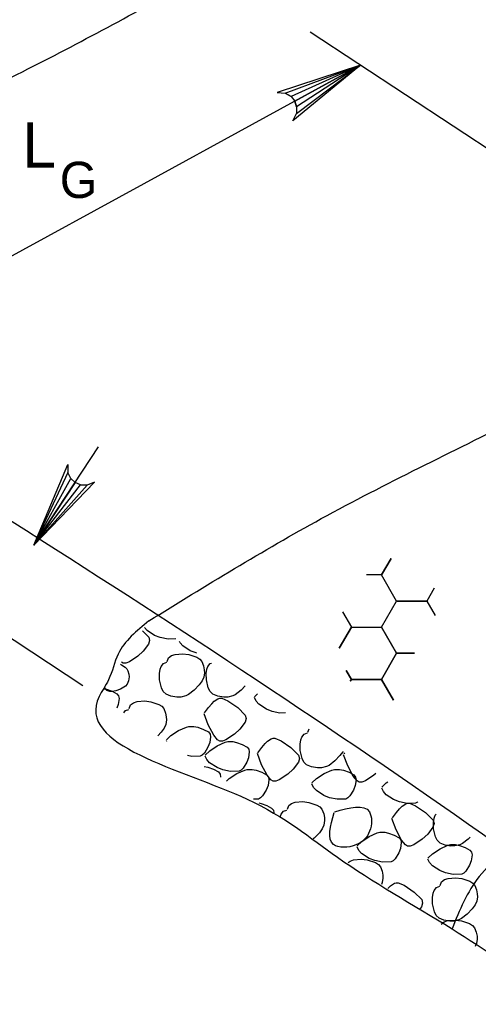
# Model space of a CAD drawing. Extents: x 3 to 3592, y -602 to 1171.
# Drawn here: x 298.8 to 336.8, y 1007.2 to 1088.3 of the extents above; entities that cross this region are included whole.
import ezdxf

# ---------------------------------------------------------------- set-up
doc = ezdxf.new("R2010")
doc.units = 0
doc.layers.add('2', color=7, linetype='Continuous')
doc.layers.add('3', color=7, linetype='Continuous')

msp = doc.modelspace()

# ---------------------------------------------------------------- linework, layer by layer
at = {"layer": '2'}
for p, q in [((355.948, 1065.492), (322.889, 1087.241)), ((327.056, 1084.499), (309.107, 1074.686)), ((309.107, 1074.686), (279.269, 1058.372)), ((299.993, 1044.739), (305.351, 1052.885)), ((304.039, 1033.1), (294.513, 1039.366)), ((309.519, 1038.472), (309.519, 1038.472))]:
    msp.add_line(p, q, dxfattribs=at)
for points in [[(327.056, 1084.499), (321.442, 1079.906), (321.741, 1080.503), (327.056, 1084.499), (321.76, 1081.059), (321.603, 1081.517), (327.056, 1084.499), (321.301, 1081.898), (320.824, 1082.181), (327.056, 1084.499), (320.159, 1082.252), (320.824, 1082.181), (321.301, 1081.898), (321.603, 1081.517), (321.76, 1081.059), (321.741, 1080.503)], [(299.993, 1044.739), (302.795, 1051.431), (302.811, 1050.763), (299.993, 1044.739), (303.055, 1050.263), (303.409, 1049.932), (299.993, 1044.739), (303.854, 1049.738), (304.409, 1049.712), (299.993, 1044.739), (305.029, 1049.961), (304.409, 1049.712), (303.854, 1049.738), (303.409, 1049.932), (303.055, 1050.263), (302.811, 1050.763)], [(329.59, 1043.651), (328.801, 1042.285)], [(328.801, 1042.285), (329.59, 1043.651)], [(328.801, 1042.285), (327.551, 1042.285)], [(330.051, 1040.12), (328.801, 1042.285)], [(333.161, 1041.176), (332.551, 1040.12)], [(328.801, 1037.955), (330.051, 1040.12)], [(330.051, 1040.12), (332.551, 1040.12)], [(332.551, 1040.12), (330.051, 1040.12)], [(332.551, 1040.12), (333.246, 1038.917)], [(325.575, 1039.213), (326.301, 1037.955)], [(309.372, 1037.678), (309.158, 1037.924)], [(326.301, 1037.955), (325.297, 1036.215)], [(325.297, 1036.215), (326.301, 1037.955)], [(326.301, 1037.955), (328.801, 1037.955)], [(328.801, 1037.955), (330.051, 1035.79)], [(330.051, 1035.79), (328.801, 1037.955)], [(308.984, 1037.66), (309.512, 1037.135)], [(309.989, 1037.275), (309.372, 1037.678)], [(309.512, 1037.135), (309.586, 1036.85)], [(310.467, 1037.091), (309.989, 1037.275)], [(311.108, 1036.956), (310.467, 1037.091)], [(311.743, 1036.976), (311.108, 1036.956)], [(309.49, 1036.547), (309.062, 1035.968)], [(309.586, 1036.85), (309.49, 1036.547)], [(312.115, 1036.666), (312.071, 1036.755)], [(312.339, 1036.409), (312.115, 1036.666)], [(312.956, 1036.005), (312.339, 1036.409)], [(308.613, 1035.555), (307.909, 1035.093)], [(309.062, 1035.968), (308.613, 1035.555)], [(311.044, 1035.118), (311.154, 1035.423)], [(311.154, 1035.423), (311.396, 1035.605)], [(311.396, 1035.605), (311.691, 1035.705)], [(311.691, 1035.705), (312.319, 1035.754)], [(312.319, 1035.754), (312.821, 1035.696)], [(312.821, 1035.696), (313.493, 1035.476)], [(313.435, 1035.822), (312.956, 1036.005)], [(313.469, 1035.814), (313.435, 1035.822)], [(313.493, 1035.476), (313.746, 1035.312)], [(313.746, 1035.312), (313.912, 1035.118)], [(330.051, 1035.79), (328.801, 1033.625)], [(328.801, 1033.625), (330.051, 1035.79)], [(330.051, 1035.79), (331.518, 1035.79)], [(331.518, 1035.79), (330.051, 1035.79)], [(307.167, 1034.897), (307.264, 1034.843)], [(307.264, 1034.843), (307.555, 1034.63)], [(307.391, 1034.974), (307.266, 1035.048)], [(307.612, 1034.979), (307.391, 1034.974)], [(307.555, 1034.63), (307.688, 1034.491)], [(307.909, 1035.093), (307.612, 1034.979)], [(307.688, 1034.491), (307.775, 1034.346)], [(310.454, 1034.481), (310.537, 1034.71)], [(310.537, 1034.71), (310.728, 1034.96)], [(310.728, 1034.96), (311.004, 1035.058)], [(313.912, 1035.118), (314.054, 1034.753)], [(314.054, 1034.753), (314.111, 1034.432)], [(314.336, 1034.474), (314.418, 1034.703)], [(314.418, 1034.703), (314.609, 1034.953)], [(314.609, 1034.953), (314.702, 1034.985)], [(307.775, 1034.346), (307.864, 1034.057)], [(307.883, 1033.829), (307.845, 1033.502)], [(307.864, 1034.057), (307.883, 1033.829)], [(310.397, 1034.123), (310.454, 1034.481)], [(310.408, 1033.599), (310.397, 1034.123)], [(314.069, 1033.82), (313.932, 1033.503)], [(314.119, 1034.183), (314.069, 1033.82)], [(314.111, 1034.432), (314.119, 1034.183)], [(314.278, 1034.115), (314.336, 1034.474)], [(314.289, 1033.592), (314.278, 1034.115)], [(325.875, 1034.365), (326.301, 1033.625)], [(326.301, 1033.625), (325.875, 1034.365)], [(305.899, 1032.893), (305.882, 1032.943)], [(305.961, 1032.789), (305.899, 1032.893)], [(307.586, 1033.068), (307.161, 1032.809)], [(307.737, 1033.236), (307.586, 1033.068)], [(307.845, 1033.502), (307.737, 1033.236)], [(310.563, 1032.937), (310.408, 1033.599)], [(310.716, 1032.636), (310.563, 1032.937)], [(313.696, 1033.179), (313.277, 1032.739)], [(313.932, 1033.503), (313.696, 1033.179)], [(314.444, 1032.93), (314.289, 1033.592)], [(314.597, 1032.629), (314.444, 1032.93)], [(317.507, 1033.098), (317.158, 1032.732)], [(326.301, 1033.625), (326.212, 1033.471)], [(326.212, 1033.471), (326.301, 1033.625)], [(326.301, 1033.625), (328.801, 1033.625)], [(328.801, 1033.625), (326.301, 1033.625)], [(328.801, 1033.625), (329.785, 1031.922)], [(329.785, 1031.922), (328.801, 1033.625)], [(305.826, 1032.859), (306.002, 1032.823)], [(306.05, 1032.712), (305.961, 1032.789)], [(306.002, 1032.823), (306.471, 1032.651)], [(306.294, 1032.634), (306.05, 1032.712)], [(306.492, 1032.63), (306.294, 1032.634)], [(306.471, 1032.651), (306.865, 1032.437)], [(306.778, 1032.676), (306.492, 1032.63)], [(307.161, 1032.809), (306.778, 1032.676)], [(306.865, 1032.437), (307.006, 1032.26)], [(307.006, 1032.26), (307.049, 1032.036)], [(310.943, 1032.412), (310.716, 1032.636)], [(311.354, 1032.246), (310.943, 1032.412)], [(311.841, 1032.165), (311.354, 1032.246)], [(312.176, 1032.171), (311.841, 1032.165)], [(312.594, 1032.266), (312.176, 1032.171)], [(312.801, 1032.372), (312.594, 1032.266)], [(313.277, 1032.739), (312.801, 1032.372)], [(314.824, 1032.405), (314.597, 1032.629)], [(315.235, 1032.238), (314.824, 1032.405)], [(315.723, 1032.158), (315.235, 1032.238)], [(315.247, 1032.026), (315.402, 1032.069)], [(315.402, 1032.069), (315.554, 1032.062)], [(315.554, 1032.062), (316.065, 1031.857)], [(316.057, 1032.164), (315.723, 1032.158)], [(316.475, 1032.259), (316.057, 1032.164)], [(316.682, 1032.364), (316.475, 1032.259)], [(317.158, 1032.732), (316.682, 1032.364)], [(318.273, 1032.199), (318.508, 1032.424)], [(318.419, 1031.824), (318.273, 1032.118)], [(306.98, 1031.556), (306.858, 1031.235)], [(307.049, 1032.036), (306.98, 1031.556)], [(307.9, 1031.206), (308.01, 1031.511)], [(308.01, 1031.511), (308.252, 1031.693)], [(308.252, 1031.693), (308.546, 1031.792)], [(308.546, 1031.792), (309.175, 1031.842)], [(309.175, 1031.842), (309.676, 1031.784)], [(309.676, 1031.784), (310.349, 1031.564)], [(310.349, 1031.564), (310.601, 1031.4)], [(310.601, 1031.4), (310.767, 1031.206)], [(314.141, 1030.85), (314.467, 1031.294)], [(314.467, 1031.294), (314.731, 1031.614)], [(314.731, 1031.614), (314.936, 1031.818)], [(314.936, 1031.818), (315.247, 1032.026)], [(316.065, 1031.857), (316.882, 1031.297)], [(316.882, 1031.297), (317.513, 1030.669)], [(318.643, 1031.566), (318.419, 1031.824)], [(319.26, 1031.163), (318.643, 1031.566)], [(307.434, 1030.852), (307.583, 1031.048)], [(307.583, 1031.048), (307.859, 1031.145)], [(310.767, 1031.206), (310.909, 1030.841)], [(310.909, 1030.841), (310.966, 1030.52)], [(310.966, 1030.52), (310.975, 1030.271)], [(314.443, 1029.867), (314.1, 1030.79)], [(317.513, 1030.669), (317.587, 1030.384)], [(319.738, 1030.98), (319.26, 1031.163)], [(320.379, 1030.845), (319.738, 1030.98)], [(320.836, 1030.859), (320.379, 1030.845)], [(310.925, 1029.908), (310.788, 1029.59)], [(310.975, 1030.271), (310.925, 1029.908)], [(311.98, 1029.388), (312.631, 1029.682)], [(312.631, 1029.682), (312.844, 1029.735)], [(312.844, 1029.735), (313.26, 1029.73)], [(313.26, 1029.73), (313.585, 1029.663)], [(313.585, 1029.663), (314.055, 1029.492)], [(314.897, 1028.998), (314.443, 1029.867)], [(317.491, 1030.081), (317.063, 1029.502)], [(317.587, 1030.384), (317.491, 1030.081)], [(310.551, 1029.267), (310.267, 1028.968)], [(310.788, 1029.59), (310.551, 1029.267)], [(310.975, 1028.611), (311.351, 1028.971)], [(311.351, 1028.971), (311.98, 1029.388)], [(314.055, 1029.492), (314.449, 1029.278)], [(314.449, 1029.278), (314.589, 1029.1)], [(314.632, 1028.877), (314.563, 1028.397)], [(314.589, 1029.1), (314.632, 1028.877)], [(315.216, 1028.613), (314.897, 1028.998)], [(316.614, 1029.089), (315.911, 1028.627)], [(317.063, 1029.502), (316.614, 1029.089)], [(322.102, 1028.62), (322.185, 1028.85)], [(322.185, 1028.85), (322.376, 1029.099)], [(322.376, 1029.099), (322.652, 1029.197)], [(322.692, 1029.257), (322.795, 1029.541)], [(310.999, 1028.482), (310.975, 1028.53)], [(314.419, 1028.018), (314.117, 1027.53)], [(314.563, 1028.397), (314.419, 1028.018)], [(314.559, 1027.717), (315.189, 1028.134)], [(315.189, 1028.134), (315.839, 1028.427)], [(315.393, 1028.508), (315.216, 1028.613)], [(315.613, 1028.513), (315.393, 1028.508)], [(315.911, 1028.627), (315.613, 1028.513)], [(315.839, 1028.427), (316.053, 1028.48)], [(316.053, 1028.48), (316.468, 1028.476)], [(316.468, 1028.476), (316.794, 1028.409)], [(316.794, 1028.409), (317.263, 1028.237)], [(317.263, 1028.237), (317.657, 1028.023)], [(317.657, 1028.023), (317.798, 1027.846)], [(318.881, 1027.987), (319.145, 1028.307)], [(319.145, 1028.307), (319.35, 1028.511)], [(319.35, 1028.511), (319.661, 1028.719)], [(319.661, 1028.719), (319.816, 1028.762)], [(319.816, 1028.762), (319.968, 1028.755)], [(319.968, 1028.755), (320.479, 1028.55)], [(320.479, 1028.55), (321.296, 1027.99)], [(322.045, 1028.262), (322.102, 1028.62)], [(322.056, 1027.739), (322.045, 1028.262)], [(313.081, 1027.257), (312.731, 1027.33)], [(313.782, 1027.278), (313.081, 1027.257)], [(313.948, 1027.365), (313.782, 1027.278)], [(314.117, 1027.53), (313.948, 1027.365)], [(314.183, 1027.357), (314.559, 1027.717)], [(314.329, 1026.982), (314.183, 1027.276)], [(317.841, 1027.622), (317.771, 1027.142)], [(317.798, 1027.846), (317.841, 1027.622)], [(318.857, 1026.56), (318.514, 1027.483)], [(318.555, 1027.543), (318.881, 1027.987)], [(321.296, 1027.99), (321.927, 1027.362)], [(321.927, 1027.362), (322.001, 1027.077)], [(322.211, 1027.076), (322.056, 1027.739)], [(325.344, 1027.319), (324.925, 1026.878)], [(325.58, 1027.642), (325.344, 1027.319)], [(325.588, 1027.661), (325.58, 1027.642)], [(326.003, 1026.471), (325.66, 1027.394)], [(325.7, 1027.455), (325.764, 1027.542)], [(314.096, 1026.423), (314.417, 1026.357)], [(314.554, 1026.724), (314.329, 1026.982)], [(315.17, 1026.321), (314.554, 1026.724)], [(317.628, 1026.763), (317.325, 1026.276)], [(317.771, 1027.142), (317.628, 1026.763)], [(319.311, 1025.691), (318.857, 1026.56)], [(321.905, 1026.774), (321.477, 1026.195)], [(322.001, 1027.077), (321.905, 1026.774)], [(322.364, 1026.775), (322.211, 1027.076)], [(322.591, 1026.551), (322.364, 1026.775)], [(323.002, 1026.385), (322.591, 1026.551)], [(323.489, 1026.304), (323.002, 1026.385)], [(324.242, 1026.405), (323.824, 1026.31)], [(324.449, 1026.511), (324.242, 1026.405)], [(324.925, 1026.878), (324.449, 1026.511)], [(326.456, 1025.603), (326.003, 1026.471)], [(314.417, 1026.357), (314.886, 1026.185)], [(314.886, 1026.185), (315.28, 1025.971)], [(315.649, 1026.137), (315.17, 1026.321)], [(315.28, 1025.971), (315.421, 1025.794)], [(315.421, 1025.794), (315.464, 1025.57)], [(315.464, 1025.57), (315.456, 1025.519)], [(316.29, 1026.002), (315.649, 1026.137)], [(316.183, 1025.414), (316.813, 1025.831)], [(316.991, 1026.024), (316.29, 1026.002)], [(316.813, 1025.831), (317.463, 1026.124)], [(317.157, 1026.111), (316.991, 1026.024)], [(317.325, 1026.276), (317.157, 1026.111)], [(317.463, 1026.124), (317.677, 1026.177)], [(317.677, 1026.177), (318.092, 1026.173)], [(318.092, 1026.173), (318.418, 1026.106)], [(318.418, 1026.106), (318.887, 1025.934)], [(318.887, 1025.934), (319.281, 1025.72)], [(319.281, 1025.72), (319.421, 1025.543)], [(319.63, 1025.306), (319.311, 1025.691)], [(321.028, 1025.782), (320.325, 1025.32)], [(321.477, 1026.195), (321.028, 1025.782)], [(323.402, 1025.414), (324.032, 1025.831)], [(323.824, 1026.31), (323.489, 1026.304)], [(324.032, 1025.831), (324.682, 1026.124)], [(324.682, 1026.124), (324.896, 1026.177)], [(324.896, 1026.177), (325.311, 1026.173)], [(325.311, 1026.173), (325.637, 1026.106)], [(325.637, 1026.106), (326.106, 1025.934)], [(326.106, 1025.934), (326.5, 1025.72)], [(326.776, 1025.217), (326.456, 1025.603)], [(326.5, 1025.72), (326.64, 1025.543)], [(328.173, 1025.694), (327.47, 1025.231)], [(328.317, 1025.825), (328.173, 1025.694)], [(315.95, 1025.19), (316.183, 1025.414)], [(319.395, 1024.839), (319.252, 1024.46)], [(319.464, 1025.319), (319.395, 1024.839)], [(319.421, 1025.543), (319.464, 1025.319)], [(319.807, 1025.201), (319.63, 1025.306)], [(320.027, 1025.206), (319.807, 1025.201)], [(320.325, 1025.32), (320.027, 1025.206)], [(323.026, 1025.054), (323.402, 1025.414)], [(323.172, 1024.679), (323.026, 1024.973)], [(326.614, 1024.839), (326.471, 1024.46)], [(326.683, 1025.319), (326.614, 1024.839)], [(326.64, 1025.543), (326.683, 1025.319)], [(326.952, 1025.112), (326.776, 1025.217)], [(327.172, 1025.118), (326.952, 1025.112)], [(327.47, 1025.231), (327.172, 1025.118)], [(328.813, 1024.714), (329.189, 1025.074)], [(329.189, 1025.074), (329.312, 1025.155)], [(318.949, 1023.973), (318.78, 1023.808)], [(319.252, 1024.46), (318.949, 1023.973)], [(323.397, 1024.421), (323.172, 1024.679)], [(324.013, 1024.018), (323.397, 1024.421)], [(324.492, 1023.834), (324.013, 1024.018)], [(326.168, 1023.973), (325.999, 1023.808)], [(326.471, 1024.46), (326.168, 1023.973)], [(328.959, 1024.339), (328.813, 1024.634)], [(329.184, 1024.082), (328.959, 1024.339)], [(329.8, 1023.678), (329.184, 1024.082)], [(318.614, 1023.721), (318.18, 1023.707)], [(318.78, 1023.808), (318.614, 1023.721)], [(318.64, 1023.402), (318.831, 1023.363)], [(318.831, 1023.363), (319.3, 1023.191)], [(319.3, 1023.191), (319.694, 1022.977)], [(320.994, 1022.868), (321.104, 1023.173)], [(321.104, 1023.173), (321.347, 1023.355)], [(321.347, 1023.355), (321.641, 1023.454)], [(321.641, 1023.454), (322.269, 1023.504)], [(322.269, 1023.504), (322.771, 1023.446)], [(322.771, 1023.446), (323.444, 1023.226)], [(323.444, 1023.226), (323.696, 1023.062)], [(325.132, 1023.699), (324.492, 1023.834)], [(325.833, 1023.721), (325.132, 1023.699)], [(325.999, 1023.808), (325.833, 1023.721)], [(330.279, 1023.495), (329.8, 1023.678)], [(330.92, 1023.36), (330.279, 1023.495)], [(330.496, 1023.126), (330.807, 1023.333)], [(330.807, 1023.333), (330.962, 1023.376)], [(331.621, 1023.381), (330.92, 1023.36)], [(330.962, 1023.376), (331.114, 1023.37)], [(331.114, 1023.37), (331.625, 1023.165)], [(331.787, 1023.468), (331.621, 1023.381)], [(331.625, 1023.165), (332.442, 1022.605)], [(331.8, 1023.481), (331.787, 1023.468)], [(319.694, 1022.977), (319.835, 1022.8)], [(319.835, 1022.8), (319.877, 1022.579)], [(320.405, 1022.231), (320.487, 1022.46)], [(320.487, 1022.46), (320.678, 1022.71)], [(320.678, 1022.71), (320.954, 1022.807)], [(323.696, 1023.062), (323.862, 1022.868)], [(323.862, 1022.868), (324.004, 1022.503)], [(324.004, 1022.503), (324.061, 1022.182)], [(329.701, 1022.158), (330.027, 1022.602)], [(330.027, 1022.602), (330.291, 1022.921)], [(330.291, 1022.921), (330.496, 1023.126)], [(332.442, 1022.605), (333.073, 1021.976)], [(333.158, 1022.147), (333.241, 1022.376)], [(333.241, 1022.376), (333.31, 1022.466)], [(320.404, 1022.229), (320.405, 1022.231)], [(324.02, 1021.57), (323.882, 1021.252)], [(324.07, 1021.933), (324.02, 1021.57)], [(324.061, 1022.182), (324.07, 1021.933)], [(330.003, 1021.174), (329.66, 1022.097)], [(333.147, 1021.691), (333.051, 1021.389)], [(333.073, 1021.976), (333.147, 1021.691)], [(333.101, 1021.788), (333.158, 1022.147)], [(333.112, 1021.265), (333.101, 1021.788)], [(323.646, 1020.929), (323.227, 1020.489)], [(323.882, 1021.252), (323.646, 1020.929)], [(327.781, 1020.622), (328.432, 1020.916)], [(328.432, 1020.916), (328.645, 1020.969)], [(328.645, 1020.969), (329.061, 1020.965)], [(329.061, 1020.965), (329.386, 1020.897)], [(329.386, 1020.897), (329.856, 1020.726)], [(329.856, 1020.726), (330.25, 1020.512)], [(330.457, 1020.306), (330.003, 1021.174)], [(332.623, 1020.81), (332.174, 1020.397)], [(333.051, 1021.389), (332.623, 1020.81)], [(333.267, 1020.602), (333.112, 1021.265)], [(323.227, 1020.489), (323.132, 1020.415)], [(326.776, 1019.845), (327.152, 1020.205)], [(327.152, 1020.205), (327.781, 1020.622)], [(330.25, 1020.512), (330.39, 1020.334)], [(330.433, 1020.111), (330.364, 1019.631)], [(330.39, 1020.334), (330.433, 1020.111)], [(330.776, 1019.92), (330.457, 1020.306)], [(330.953, 1019.815), (330.776, 1019.92)], [(331.471, 1019.934), (331.173, 1019.821)], [(332.174, 1020.397), (331.471, 1019.934)], [(333.42, 1020.301), (333.267, 1020.602)], [(333.647, 1020.077), (333.42, 1020.301)], [(333.642, 1019.604), (334.293, 1019.897)], [(334.058, 1019.911), (333.647, 1020.077)], [(334.545, 1019.831), (334.058, 1019.911)], [(334.293, 1019.897), (334.506, 1019.95)], [(334.506, 1019.95), (334.922, 1019.946)], [(335.298, 1019.932), (334.88, 1019.836)], [(334.922, 1019.946), (335.247, 1019.879)], [(335.505, 1020.037), (335.298, 1019.932)], [(335.981, 1020.404), (335.505, 1020.037)], [(336.134, 1020.566), (335.981, 1020.404)], [(326.922, 1019.47), (326.776, 1019.765)], [(327.146, 1019.213), (326.922, 1019.47)], [(327.763, 1018.809), (327.146, 1019.213)], [(330.22, 1019.252), (329.918, 1018.764)], [(330.364, 1019.631), (330.22, 1019.252)], [(331.173, 1019.821), (330.953, 1019.815)], [(332.637, 1018.827), (333.013, 1019.187)], [(333.013, 1019.187), (333.642, 1019.604)], [(334.88, 1019.836), (334.545, 1019.831)], [(335.247, 1019.879), (335.717, 1019.707)], [(335.717, 1019.707), (336.111, 1019.493)], [(336.111, 1019.493), (336.251, 1019.316)], [(336.294, 1019.092), (336.225, 1018.612)], [(336.251, 1019.316), (336.294, 1019.092)], [(326.046, 1018.478), (326.189, 1018.586)], [(326.189, 1018.586), (326.483, 1018.686)], [(326.483, 1018.686), (327.112, 1018.735)], [(327.112, 1018.735), (327.613, 1018.678)], [(327.613, 1018.678), (328.286, 1018.457)], [(328.242, 1018.626), (327.763, 1018.809)], [(328.882, 1018.491), (328.242, 1018.626)], [(328.286, 1018.457), (328.538, 1018.294)], [(328.538, 1018.294), (328.704, 1018.099)], [(329.583, 1018.512), (328.882, 1018.491)], [(329.749, 1018.599), (329.583, 1018.512)], [(329.918, 1018.764), (329.749, 1018.599)], [(332.783, 1018.452), (332.637, 1018.746)], [(333.007, 1018.194), (332.783, 1018.452)], [(336.225, 1018.612), (336.081, 1018.233)], [(328.704, 1018.099), (328.846, 1017.734)], [(328.846, 1017.734), (328.903, 1017.414)], [(333.624, 1017.791), (333.007, 1018.194)], [(334.103, 1017.607), (333.624, 1017.791)], [(334.743, 1017.472), (334.103, 1017.607)], [(335.444, 1017.494), (334.743, 1017.472)], [(335.61, 1017.581), (335.444, 1017.494)], [(335.779, 1017.746), (335.61, 1017.581)], [(336.081, 1018.233), (335.779, 1017.746)], [(328.862, 1016.801), (328.796, 1016.649)], [(328.912, 1017.164), (328.862, 1016.801)], [(328.903, 1017.414), (328.912, 1017.164)], [(329.553, 1016.541), (329.864, 1016.748)], [(329.864, 1016.748), (330.019, 1016.792)], [(330.019, 1016.792), (330.172, 1016.785)], [(330.172, 1016.785), (330.683, 1016.58)], [(333.661, 1016.564), (333.771, 1016.869)], [(333.771, 1016.869), (334.013, 1017.051)], [(334.013, 1017.051), (334.308, 1017.151)], [(334.308, 1017.151), (334.936, 1017.2)], [(334.936, 1017.2), (335.437, 1017.142)], [(335.437, 1017.142), (336.11, 1016.922)], [(336.11, 1016.922), (336.362, 1016.758)], [(336.362, 1016.758), (336.529, 1016.564)], [(329.319, 1016.302), (329.348, 1016.337)], [(329.348, 1016.337), (329.553, 1016.541)], [(330.683, 1016.58), (331.499, 1016.02)], [(331.499, 1016.02), (332.131, 1015.391)], [(333.014, 1015.569), (333.071, 1015.927)], [(333.071, 1015.927), (333.154, 1016.156)], [(333.154, 1016.156), (333.344, 1016.406)], [(333.344, 1016.406), (333.62, 1016.504)], [(336.529, 1016.564), (336.67, 1016.199)], [(336.67, 1016.199), (336.727, 1015.878)], [(336.727, 1015.878), (336.736, 1015.629)], [(332.205, 1015.106), (332.109, 1014.804)], [(332.131, 1015.391), (332.205, 1015.106)], [(333.024, 1015.045), (333.014, 1015.569)], [(333.179, 1014.383), (333.024, 1015.045)], [(336.686, 1015.266), (336.549, 1014.949)], [(336.736, 1015.629), (336.686, 1015.266)], [(332.109, 1014.804), (331.932, 1014.565)], [(333.333, 1014.082), (333.179, 1014.383)], [(336.312, 1014.625), (335.894, 1014.185)], [(336.549, 1014.949), (336.312, 1014.625)], [(333.56, 1013.858), (333.333, 1014.082)], [(333.971, 1013.692), (333.56, 1013.858)], [(333.751, 1013.365), (333.994, 1013.547)], [(334.458, 1013.611), (333.971, 1013.692)], [(333.994, 1013.547), (334.288, 1013.647)], [(334.288, 1013.647), (334.916, 1013.696)], [(334.793, 1013.617), (334.458, 1013.611)], [(335.21, 1013.712), (334.793, 1013.617)], [(334.916, 1013.696), (335.418, 1013.638)], [(335.418, 1013.818), (335.21, 1013.712)], [(335.894, 1014.185), (335.418, 1013.818)], [(335.418, 1013.638), (336.091, 1013.418)], [(336.091, 1013.418), (336.343, 1013.254)], [(333.749, 1013.357), (333.751, 1013.365)], [(336.343, 1013.254), (336.509, 1013.06)], [(336.509, 1013.06), (336.651, 1012.695)], [(336.651, 1012.695), (336.708, 1012.374)], [(336.717, 1012.125), (336.667, 1011.762)], [(336.708, 1012.374), (336.717, 1012.125)], [(336.667, 1011.762), (336.551, 1011.494)]]:
    msp.add_lwpolyline(points, dxfattribs=at)
for points in [[(267.204, 1066.015), (282.308, 1075.462), (298.595, 1083.739), (312.616, 1091.247), (315.813, 1093.119), (334.106, 1105.099), (354.74, 1115.912), (360.918, 1119.366), (373.088, 1126.726), (398.357, 1140.294)], [(309.519, 1038.472), (323.801, 1046.943), (340.088, 1055.22), (354.109, 1062.727), (357.306, 1064.599), (375.598, 1076.58), (396.233, 1087.393), (402.41, 1090.846), (414.58, 1098.207), (439.849, 1111.775)], [(434.552, 977.031), (410.501, 979.05), (399.381, 980.345), (386.03, 988.764), (378.527, 992.988), (363.509, 1003.881), (353.204, 1009.727), (342.95, 1016.697), (266.918, 1066.201)], [(309.519, 1038.472), (306.98, 1035.729), (306.179, 1033.593), (305.397, 1032.207), (317.66, 1023.714), (325.136, 1018.908), (334.636, 1012.97), (342.491, 1007.694), (349.7, 1002.621), (357.175, 998.082), (363.876, 993.733), (370.525, 989.538), (376.933, 984.465), (385.477, 979.125), (394.656, 973.483), (404.701, 972.183), (418.318, 970.581), (430.867, 969.246), (433.805, 969.568), (441.814, 968.712), (453.562, 966.843), (469.656, 965.983)], [(324.921, 1022.663), (327.789, 1022.663), (327.809, 1021.048), (326.678, 1019.917), (324.82, 1019.957), (324.88, 1022.603)], [(338.758, 1019.236), (336.884, 1017.306), (334.636, 1012.97)]]:
    msp.add_spline(points, degree=3, dxfattribs=at)

# ---------------------------------------------------------------- texts
at = {"layer": '3'}
for s, height, p in [('L', 3.75, (299.031, 1076.012)), ('G', 2.999, (302.138, 1073.502))]:
    msp.add_text(s, height=height, dxfattribs=at).set_placement(p)

doc.saveas('drawing.dxf')
